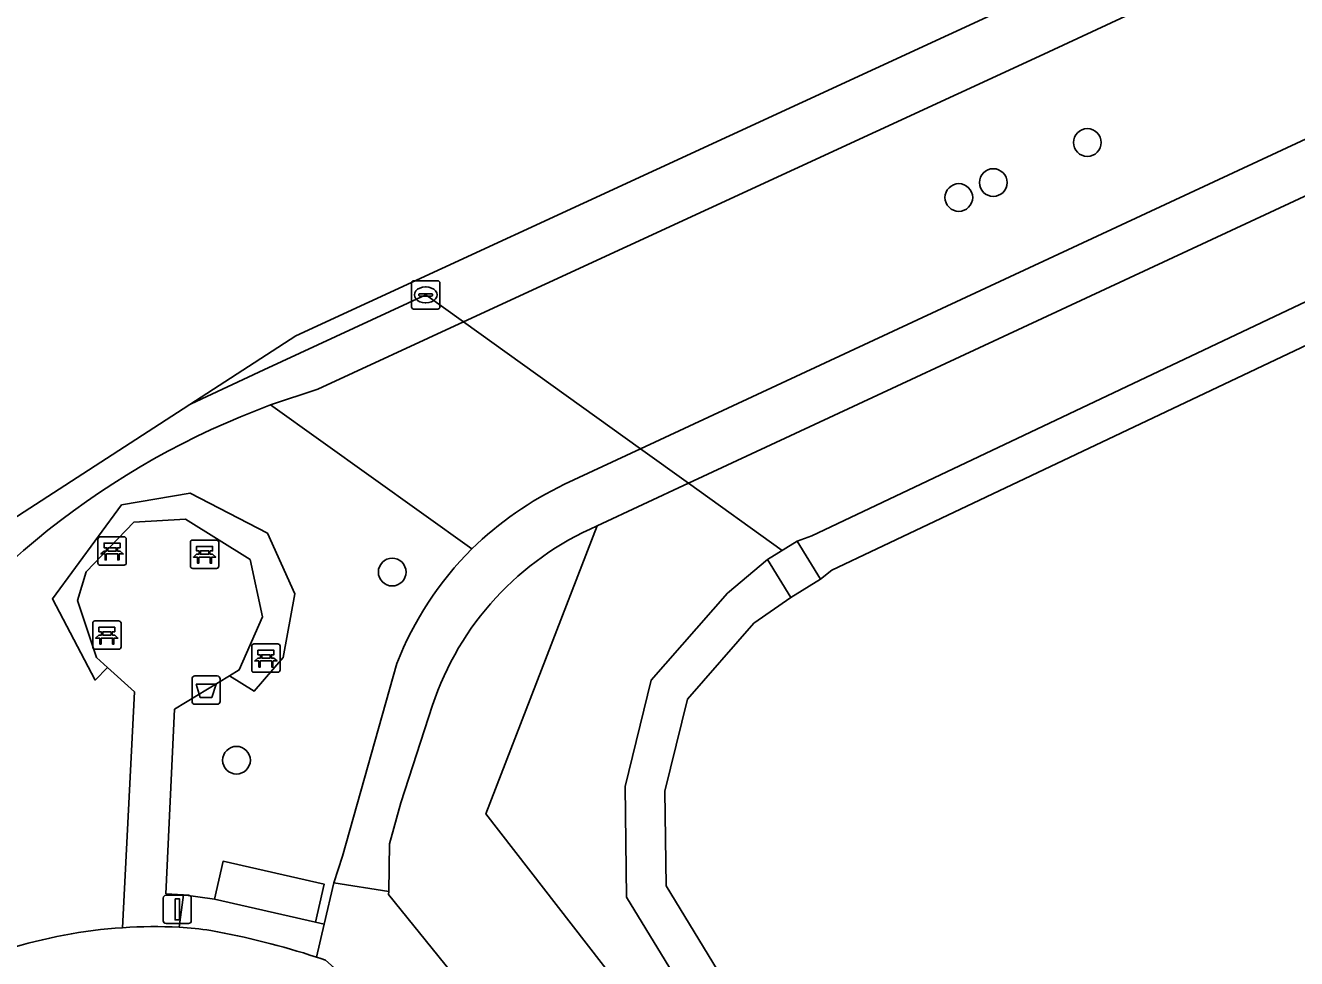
# Model space of a CAD drawing. Extents: x 163426 to 164192, y 380329 to 381641.
# Drawn here: x 163556.03 to 163600.88, y 381551.88 to 381584.8 of the extents above; entities that cross this region are included whole.
import ezdxf

# ---------------------------------------------------------------- set-up
doc = ezdxf.new("R2010")
doc.units = 0
for name, color, linetype in [('IMGEO_Afvalbak', 7, 'Continuous'), ('IMGEO_Bank', 7, 'Continuous'), ('IMGEO_Boom', 7, 'Continuous'), ('IMGEO_Duiker', 7, 'Continuous'), ('IMGEO_Fietspad_gesloten', 7, 'Continuous'), ('IMGEO_Groenvoorziening', 7, 'Continuous'), ('IMGEO_Lichtmast', 7, 'Continuous'), ('IMGEO_Meer_plas_ven_vijver', 7, 'Continuous'), ('IMGEO_Oever', 7, 'Continuous'), ('IMGEO_Rijbaan_lokaal_open', 7, 'Continuous'), ('IMGEO_Rioolput', 7, 'Continuous'), ('IMGEO_Voetpad_gesloten', 7, 'Continuous'), ('IMGEO_Voetpad_halfverhard', 7, 'Continuous'), ('IMGEO_Voetpad_open', 7, 'Continuous')]:
    doc.layers.add(name, color=color, linetype=linetype)

msp = doc.modelspace()

# ---------------------------------------------------------------- linework, layer by layer
at = {"layer": 'IMGEO_Afvalbak'}
for p, q in [((163561.912, 381560.953), (163561.912, 381561.753)), ((163561.912, 381561.753), (163561.912, 381560.953)), ((163562.012, 381561.853), (163562.802, 381561.853)), ((163562.802, 381561.853), (163562.012, 381561.853)), ((163562.902, 381561.753), (163562.902, 381560.953)), ((163562.902, 381560.953), (163562.902, 381561.753)), ((163562.802, 381560.853), (163562.012, 381560.853)), ((163562.012, 381560.853), (163562.802, 381560.853))]:
    msp.add_line(p, q, dxfattribs=at)
msp.add_lwpolyline([(163562.055, 381561.567), (163562.759, 381561.567), (163562.61, 381561.097), (163562.204, 381561.097), (163562.055, 381561.567)], dxfattribs=at)
for centre, start, end in [((163562.012, 381561.753), 90, 180), ((163562.012, 381561.753), 90, 180), ((163562.802, 381561.753), 0, 90), ((163562.802, 381561.753), 360, 90), ((163562.012, 381560.953), 180, 270), ((163562.012, 381560.953), 180, 270), ((163562.802, 381560.953), 270, 0), ((163562.802, 381560.953), 270, 0)]:
    msp.add_arc(centre, 0.1, start, end, dxfattribs=at)
at = {"layer": 'IMGEO_Bank'}
for p, q in [((163558.592, 381565.836), (163558.592, 381566.677)), ((163558.592, 381566.677), (163558.592, 381565.836)), ((163558.667, 381566.761), (163559.508, 381566.761)), ((163559.508, 381566.761), (163558.667, 381566.761)), ((163559.592, 381566.686), (163559.592, 381565.845)), ((163559.592, 381565.845), (163559.592, 381566.686)), ((163561.855, 381565.722), (163561.855, 381566.563)), ((163561.855, 381566.563), (163561.855, 381565.722)), ((163561.93, 381566.647), (163562.771, 381566.647)), ((163562.771, 381566.647), (163561.93, 381566.647)), ((163562.855, 381566.572), (163562.855, 381565.731)), ((163562.855, 381565.731), (163562.855, 381566.572)), ((163559.289, 381566.159), (163558.896, 381566.159)), ((163558.901, 381566.267), (163558.901, 381566.373)), ((163558.945, 381566.373), (163558.945, 381566.267)), ((163559.233, 381566.379), (163558.951, 381566.379)), ((163558.951, 381566.261), (163559.233, 381566.261)), ((163559.239, 381566.267), (163559.239, 381566.373)), ((163559.283, 381566.373), (163559.283, 381566.267)), ((163562.552, 381566.045), (163562.159, 381566.045)), ((163562.164, 381566.153), (163562.164, 381566.259)), ((163562.208, 381566.259), (163562.208, 381566.153)), ((163562.496, 381566.265), (163562.214, 381566.265)), ((163562.214, 381566.147), (163562.496, 381566.147)), ((163562.502, 381566.153), (163562.502, 381566.259)), ((163562.546, 381566.259), (163562.546, 381566.153)), ((163559.517, 381565.761), (163558.676, 381565.761)), ((163558.676, 381565.761), (163559.517, 381565.761)), ((163562.78, 381565.647), (163561.939, 381565.647)), ((163561.939, 381565.647), (163562.78, 381565.647)), ((163558.408, 381562.869), (163558.408, 381563.71)), ((163558.408, 381563.71), (163558.408, 381562.869)), ((163558.483, 381563.794), (163559.324, 381563.794)), ((163559.324, 381563.794), (163558.483, 381563.794)), ((163559.408, 381563.719), (163559.408, 381562.878)), ((163559.408, 381562.878), (163559.408, 381563.719)), ((163558.717, 381563.3), (163558.717, 381563.406)), ((163558.761, 381563.406), (163558.761, 381563.3)), ((163559.049, 381563.412), (163558.767, 381563.412)), ((163558.767, 381563.294), (163559.049, 381563.294)), ((163559.055, 381563.3), (163559.055, 381563.406)), ((163559.099, 381563.406), (163559.099, 381563.3)), ((163559.105, 381563.192), (163558.712, 381563.192)), ((163564.02, 381562.058), (163564.02, 381562.899)), ((163564.02, 381562.899), (163564.02, 381562.058)), ((163564.095, 381562.983), (163564.936, 381562.983)), ((163564.936, 381562.983), (163564.095, 381562.983)), ((163565.02, 381562.908), (163565.02, 381562.067)), ((163565.02, 381562.067), (163565.02, 381562.908)), ((163559.333, 381562.794), (163558.492, 381562.794)), ((163558.492, 381562.794), (163559.333, 381562.794)), ((163564.717, 381562.381), (163564.324, 381562.381)), ((163564.329, 381562.489), (163564.329, 381562.595)), ((163564.373, 381562.595), (163564.373, 381562.489)), ((163564.661, 381562.601), (163564.379, 381562.601)), ((163564.379, 381562.483), (163564.661, 381562.483)), ((163564.667, 381562.489), (163564.667, 381562.595)), ((163564.711, 381562.595), (163564.711, 381562.489)), ((163564.945, 381561.983), (163564.104, 381561.983)), ((163564.104, 381561.983), (163564.945, 381561.983))]:
    msp.add_line(p, q, dxfattribs=at)
for points in [[(163558.895, 381566.379), (163558.809, 381566.379), (163558.809, 381566.54), (163559.372, 381566.54), (163559.372, 381566.379), (163559.289, 381566.379)], [(163562.158, 381566.265), (163562.072, 381566.265), (163562.072, 381566.426), (163562.635, 381566.426), (163562.635, 381566.265), (163562.552, 381566.265)], [(163558.839, 381566.159), (163558.697, 381566.159), (163558.809, 381566.261), (163558.895, 381566.261)], [(163558.889, 381566.152), (163558.889, 381565.945), (163558.846, 381565.945), (163558.846, 381566.152)], [(163559.289, 381566.261), (163559.372, 381566.261), (163559.484, 381566.159), (163559.345, 381566.159)], [(163559.339, 381566.152), (163559.339, 381565.945), (163559.295, 381565.945), (163559.295, 381566.152)], [(163562.102, 381566.045), (163561.96, 381566.045), (163562.072, 381566.147), (163562.158, 381566.147)], [(163562.152, 381566.038), (163562.152, 381565.831), (163562.109, 381565.831), (163562.109, 381566.038)], [(163562.552, 381566.147), (163562.635, 381566.147), (163562.747, 381566.045), (163562.608, 381566.045)], [(163562.602, 381566.038), (163562.602, 381565.831), (163562.558, 381565.831), (163562.558, 381566.038)], [(163558.655, 381563.192), (163558.513, 381563.192), (163558.625, 381563.294), (163558.711, 381563.294)], [(163558.711, 381563.412), (163558.625, 381563.412), (163558.625, 381563.573), (163559.188, 381563.573), (163559.188, 381563.412), (163559.105, 381563.412)], [(163559.105, 381563.294), (163559.188, 381563.294), (163559.3, 381563.192), (163559.161, 381563.192)], [(163558.705, 381563.185), (163558.705, 381562.978), (163558.662, 381562.978), (163558.662, 381563.185)], [(163559.155, 381563.185), (163559.155, 381562.978), (163559.111, 381562.978), (163559.111, 381563.185)], [(163564.267, 381562.381), (163564.125, 381562.381), (163564.237, 381562.483), (163564.323, 381562.483)], [(163564.323, 381562.601), (163564.237, 381562.601), (163564.237, 381562.762), (163564.8, 381562.762), (163564.8, 381562.601), (163564.717, 381562.601)], [(163564.317, 381562.374), (163564.317, 381562.167), (163564.274, 381562.167), (163564.274, 381562.374)], [(163564.717, 381562.483), (163564.8, 381562.483), (163564.912, 381562.381), (163564.773, 381562.381)], [(163564.767, 381562.374), (163564.767, 381562.167), (163564.723, 381562.167), (163564.723, 381562.374)]]:
    msp.add_lwpolyline(points, dxfattribs=at)
for centre, radius, start, end in [((163558.67, 381566.683), 0.0779, 92.4484, 184.2845), ((163558.67, 381566.683), 0.0779, 92.4484, 184.2845), ((163559.514, 381566.683), 0.0779, 2.4484, 94.2845), ((163559.514, 381566.683), 0.0779, 2.4484, 94.2845), ((163561.933, 381566.569), 0.0779, 92.4484, 184.2845), ((163561.933, 381566.569), 0.0779, 92.4484, 184.2845), ((163562.777, 381566.569), 0.0779, 2.4484, 94.2845), ((163562.777, 381566.569), 0.0779, 2.4484, 94.2845), ((163558.839, 381566.152), 0.00671, 2.8957, 87.1043), ((163558.896, 381566.152), 0.00671, 92.8957, 177.1043), ((163558.894, 381566.372), 0.00671, 2.8957, 87.1043), ((163558.894, 381566.268), 0.00671, 272.8957, 357.1043), ((163558.951, 381566.372), 0.00671, 92.8957, 177.1043), ((163558.951, 381566.268), 0.00671, 182.8957, 267.1043), ((163559.233, 381566.372), 0.00671, 2.8957, 87.1043), ((163559.233, 381566.268), 0.00671, 272.8957, 357.1043), ((163559.29, 381566.372), 0.00671, 92.8957, 177.1043), ((163559.29, 381566.268), 0.00671, 182.8957, 267.1043), ((163559.288, 381566.152), 0.00671, 2.8957, 87.1043), ((163559.345, 381566.152), 0.00671, 92.8957, 177.1043), ((163562.102, 381566.038), 0.00671, 2.8957, 87.1043), ((163562.159, 381566.038), 0.00671, 92.8957, 177.1043), ((163562.157, 381566.258), 0.00671, 2.8957, 87.1043), ((163562.157, 381566.154), 0.00671, 272.8957, 357.1043), ((163562.214, 381566.258), 0.00671, 92.8957, 177.1043), ((163562.214, 381566.154), 0.00671, 182.8957, 267.1043), ((163562.496, 381566.258), 0.00671, 2.8957, 87.1043), ((163562.496, 381566.154), 0.00671, 272.8957, 357.1043), ((163562.553, 381566.258), 0.00671, 92.8957, 177.1043), ((163562.553, 381566.154), 0.00671, 182.8957, 267.1043), ((163562.551, 381566.038), 0.00671, 2.8957, 87.1043), ((163562.608, 381566.038), 0.00671, 92.8957, 177.1043), ((163558.67, 381565.839), 0.0779, 182.4484, 274.2845), ((163558.67, 381565.839), 0.0779, 182.4484, 274.2845), ((163559.514, 381565.839), 0.0779, 272.4484, 4.2845), ((163559.514, 381565.839), 0.0779, 272.4484, 4.2845), ((163561.933, 381565.725), 0.0779, 182.4484, 274.2845), ((163561.933, 381565.725), 0.0779, 182.4484, 274.2845), ((163562.777, 381565.725), 0.0779, 272.4484, 4.2845), ((163562.777, 381565.725), 0.0779, 272.4484, 4.2845), ((163558.486, 381563.716), 0.0779, 92.4484, 184.2845), ((163558.486, 381563.716), 0.0779, 92.4484, 184.2845), ((163559.33, 381563.716), 0.0779, 2.4484, 94.2845), ((163559.33, 381563.716), 0.0779, 2.4484, 94.2845), ((163558.71, 381563.405), 0.00671, 2.8957, 87.1043), ((163558.71, 381563.301), 0.00671, 272.8957, 357.1043), ((163558.767, 381563.405), 0.00671, 92.8957, 177.1043), ((163558.767, 381563.301), 0.00671, 182.8957, 267.1043), ((163559.049, 381563.405), 0.00671, 2.8957, 87.1043), ((163559.049, 381563.301), 0.00671, 272.8957, 357.1043), ((163559.106, 381563.405), 0.00671, 92.8957, 177.1043), ((163559.106, 381563.301), 0.00671, 182.8957, 267.1043), ((163558.486, 381562.872), 0.0779, 182.4484, 274.2845), ((163558.486, 381562.872), 0.0779, 182.4484, 274.2845), ((163558.655, 381563.185), 0.00671, 2.8957, 87.1043), ((163558.712, 381563.185), 0.00671, 92.8957, 177.1043), ((163559.104, 381563.185), 0.00671, 2.8957, 87.1043), ((163559.161, 381563.185), 0.00671, 92.8957, 177.1043), ((163559.33, 381562.872), 0.0779, 272.4484, 4.2845), ((163559.33, 381562.872), 0.0779, 272.4484, 4.2845), ((163564.098, 381562.905), 0.0779, 92.4484, 184.2845), ((163564.098, 381562.905), 0.0779, 92.4484, 184.2845), ((163564.942, 381562.905), 0.0779, 2.4484, 94.2845), ((163564.942, 381562.905), 0.0779, 2.4484, 94.2845), ((163564.267, 381562.374), 0.00671, 2.8957, 87.1043), ((163564.324, 381562.374), 0.00671, 92.8957, 177.1043), ((163564.322, 381562.594), 0.00671, 2.8957, 87.1043), ((163564.322, 381562.49), 0.00671, 272.8957, 357.1043), ((163564.379, 381562.594), 0.00671, 92.8957, 177.1043), ((163564.379, 381562.49), 0.00671, 182.8957, 267.1043), ((163564.661, 381562.594), 0.00671, 2.8957, 87.1043), ((163564.661, 381562.49), 0.00671, 272.8957, 357.1043), ((163564.718, 381562.594), 0.00671, 92.8957, 177.1043), ((163564.718, 381562.49), 0.00671, 182.8957, 267.1043), ((163564.716, 381562.374), 0.00671, 2.8957, 87.1043), ((163564.773, 381562.374), 0.00671, 92.8957, 177.1043), ((163564.098, 381562.061), 0.0779, 182.4484, 274.2845), ((163564.098, 381562.061), 0.0779, 182.4484, 274.2845), ((163564.942, 381562.061), 0.0779, 272.4484, 4.2845), ((163564.942, 381562.061), 0.0779, 272.4484, 4.2845)]:
    msp.add_arc(centre, radius, start, end, dxfattribs=at)
at = {"layer": 'IMGEO_Boom'}
for centre in [(163593.501, 381580.671), (163590.18, 381579.259), (163588.965, 381578.731), (163568.975, 381565.517), (163563.481, 381558.881)]:
    msp.add_circle(centre, 0.489, dxfattribs=at)
at = {"layer": 'IMGEO_Duiker'}
msp.add_lwpolyline([(163561.879, 381571.455), (163564.447, 381572.647), (163570.157, 381575.296), (163571.488, 381574.342), (163577.737, 381569.865), (163579.433, 381568.65), (163582.736, 381566.284)], dxfattribs=at)
at = {"layer": 'IMGEO_Fietspad_gesloten'}
msp.add_lwpolyline([(163564.682, 381571.415), (163566.348, 381571.972), (163571.488, 381574.342), (163591.81, 381583.712), (163684.056, 381626.623), (163695.497, 381631.947), (163699.488, 381633.758), (163699.012, 381634.766), (163698.937, 381634.925), (163698.765, 381635.29), (163698.633, 381635.569), (163629.353, 381603.27), (163565.58, 381573.848), (163553.673, 381566.151), (163541.96, 381547.779), (163541.014, 381541.258)], dxfattribs=at)
msp.add_arc((163574.529, 381544.748), 28.426, 110.2666, 146.7462, dxfattribs=at)
at = {"layer": 'IMGEO_Groenvoorziening'}
for points in [[(163707.902, 381636.861), (163708.179, 381635.81), (163707.075, 381635.462), (163703.131, 381633.724), (163698.864, 381631.749), (163695.96, 381631.023), (163695.644, 381631.986), (163695.497, 381631.947), (163684.056, 381626.623), (163591.81, 381583.712), (163571.488, 381574.342), (163566.348, 381571.972), (163564.682, 381571.415), (163571.784, 381566.333)], [(163601.451, 381548.263), (163600.104, 381548.263), (163596.432, 381545.697), (163592.342, 381544.442), (163588.549, 381544.278), (163584.327, 381545.317), (163581.484, 381547.764), (163579.292, 381550.694), (163577.241, 381554.049), (163577.19, 381557.952), (163578.115, 381561.703), (163580.803, 381564.769), (163582.211, 381565.959), (163583.262, 381566.608), (163583.779, 381566.8), (163690.08, 381617.2)], [(163575.051, 381568.614), (163577.737, 381569.865), (163670.463, 381613.06)], [(163671.395, 381611.482), (163579.433, 381568.65), (163576.212, 381567.15), (163572.276, 381556.988), (163581.917, 381544.561), (163586.667, 381542.254), (163593.105, 381541.953), (163599.356, 381544.373), (163603.619, 381548.679)], [(163571.784, 381566.333), (163564.682, 381571.415)], [(163559.883, 381561.289), (163558.93, 381562.153), (163558.496, 381561.708), (163556.986, 381564.574), (163559.425, 381567.889), (163561.846, 381568.306), (163564.581, 381566.887), (163565.538, 381564.752), (163565.133, 381562.499), (163564.101, 381561.314), (163563.238, 381561.859), (163561.296, 381560.676), (163560.989, 381554.173), (163561.608, 381554.132), (163562.704, 381553.975), (163563.01, 381555.317), (163566.578, 381554.504), (163566.273, 381553.162), (163566.57, 381553.094), (163566.917, 381554.559), (163567.217, 381555.501), (163569.144, 381562.296)], [(163614.347, 381548.1), (163616.328, 381548.375), (163614.182, 381563.85), (163614.102, 381564.36), (163611.954, 381563.392), (163608.466, 381559.545), (163603.619, 381548.679), (163599.356, 381544.373), (163593.105, 381541.953), (163586.667, 381542.254), (163581.917, 381544.561), (163572.276, 381556.988), (163576.212, 381567.15)], [(163559.465, 381552.973), (163559.883, 381561.289)], [(163570.394, 381560.82), (163569.284, 381557.383), (163568.878, 381555.928), (163568.853, 381554.25), (163568.84, 381554.139), (163573.268, 381548.673), (163585.79, 381537.481), (163586.77, 381536.706)]]:
    msp.add_lwpolyline(points, dxfattribs=at)
msp.add_lwpolyline([(163564.101, 381561.314), (163565.133, 381562.499), (163565.538, 381564.752), (163564.581, 381566.887), (163561.846, 381568.306), (163559.425, 381567.889), (163556.986, 381564.574), (163558.496, 381561.708), (163558.93, 381562.153), (163558.548, 381562.499), (163557.876, 381564.513), (163558.18, 381565.526), (163559.861, 381567.282), (163561.682, 381567.383), (163563.968, 381565.961), (163564.397, 381563.935), (163563.581, 381562.068), (163563.238, 381561.859)], close=True, dxfattribs=at)
for centre, radius, start, end in [((163574.529, 381544.748), 28.426, 110.2666, 146.7462), ((163580.402, 381557.47), 12.362, 115.6482, 134.1969), ((163580.392, 381557.469), 10.545, 113.3546, 161.4722), ((163579.972, 381558.097), 11.614, 134.832, 158.8026), ((163560.627, 381535.558), 17.454, 93.8174, 107.488)]:
    msp.add_arc(centre, radius, start, end, dxfattribs=at)
at = {"layer": 'IMGEO_Lichtmast'}
for p, q in [((163560.896, 381553.22), (163560.896, 381554.02)), ((163560.896, 381554.02), (163560.896, 381553.22)), ((163560.996, 381554.12), (163561.786, 381554.12)), ((163561.786, 381554.12), (163560.996, 381554.12)), ((163561.886, 381554.02), (163561.886, 381553.22)), ((163561.886, 381553.22), (163561.886, 381554.02)), ((163561.786, 381553.12), (163560.996, 381553.12)), ((163560.996, 381553.12), (163561.786, 381553.12))]:
    msp.add_line(p, q, dxfattribs=at)
msp.add_lwpolyline([(163561.316, 381553.995), (163561.466, 381553.995), (163561.466, 381553.245), (163561.316, 381553.245), (163561.316, 381553.995)], dxfattribs=at)
for centre, start, end in [((163560.996, 381554.02), 90, 180), ((163560.996, 381554.02), 90, 180), ((163561.786, 381554.02), 0, 90), ((163561.786, 381554.02), 360, 90), ((163560.996, 381553.22), 180, 270), ((163560.996, 381553.22), 180, 270), ((163561.786, 381553.22), 270, 0), ((163561.786, 381553.22), 270, 0)]:
    msp.add_arc(centre, 0.1, start, end, dxfattribs=at)
at = {"layer": 'IMGEO_Meer_plas_ven_vijver'}
msp.add_lwpolyline([(163690.635, 381615.914), (163584.486, 381565.587), (163584.088, 381565.27), (163583.037, 381564.621), (163581.739, 381563.713), (163579.393, 381561.037), (163578.592, 381557.791), (163578.636, 381554.451), (163580.452, 381551.48), (163582.513, 381548.725), (163584.987, 381546.596), (163588.689, 381545.685), (163592.109, 381545.833), (163595.979, 381547.007), (163599.211, 381549.343), (163601.07, 381549.282)], dxfattribs=at)
at = {"layer": 'IMGEO_Oever'}
for points in [[(163690.08, 381617.2), (163583.779, 381566.8), (163583.262, 381566.608), (163584.088, 381565.27), (163584.486, 381565.587), (163690.635, 381615.914)], [(163580.452, 381551.48), (163578.636, 381554.451), (163578.592, 381557.791), (163579.393, 381561.037), (163581.739, 381563.713), (163583.037, 381564.621), (163582.211, 381565.959), (163580.803, 381564.769), (163578.115, 381561.703), (163577.19, 381557.952), (163577.241, 381554.049), (163579.292, 381550.694)]]:
    msp.add_lwpolyline(points, dxfattribs=at)
at = {"layer": 'IMGEO_Rijbaan_lokaal_open'}
msp.add_lwpolyline([(163566.618, 381551.831), (163566.46, 381551.884), (163566.302, 381551.936)], dxfattribs=at)
for centre, radius, start, end in [((163560.627, 381535.558), 17.454, 93.8174, 107.488), ((163560.621, 381535.28), 17.731, 87.2974, 93.7381), ((163560.859, 381541.764), 11.243, 81.2139, 86.9494), ((163557.349, 381524.273), 29.076, 72.0665, 79.644)]:
    msp.add_arc(centre, radius, start, end, dxfattribs=at)
at = {"layer": 'IMGEO_Rioolput'}
for p, q in [((163569.656, 381574.87), (163569.656, 381575.722)), ((163569.731, 381575.796), (163570.583, 381575.796)), ((163570.144, 381575.576), (163570.169, 381575.576)), ((163570.657, 381575.722), (163570.657, 381574.87)), ((163569.915, 381575.29), (163569.915, 381575.302)), ((163570.353, 381575.253), (163569.955, 381575.253)), ((163569.958, 381575.339), (163570.356, 381575.339)), ((163570.167, 381575.016), (163570.142, 381575.016)), ((163570.399, 381575.302), (163570.399, 381575.29)), ((163570.583, 381574.796), (163569.731, 381574.796))]:
    msp.add_line(p, q, dxfattribs=at)
for points in [[(163569.656, 381574.87), (163569.656, 381575.722)], [(163569.731, 381575.796), (163570.583, 381575.796)], [(163570.657, 381575.722), (163570.657, 381574.87)], [(163570.583, 381574.796), (163569.731, 381574.796)]]:
    msp.add_lwpolyline(points, dxfattribs=at)
for centre, radius, start, end in [((163569.733, 381575.72), 0.0765, 91.552, 178.448), ((163569.733, 381575.72), 0.0765, 91.552, 178.448), ((163570.581, 381575.72), 0.0765, 1.552, 88.448), ((163570.581, 381575.72), 0.0765, 1.552, 88.448), ((163569.955, 381575.299), 0.0403, 85.8775, 175.7526), ((163569.952, 381575.289), 0.0366, 178.938, 274.7102), ((163570.356, 381575.296), 0.043, 264.8664, 352.4533), ((163570.36, 381575.301), 0.0386, 1.7309, 96.639), ((163569.733, 381574.872), 0.0765, 181.552, 268.448), ((163569.733, 381574.872), 0.0765, 181.552, 268.448), ((163570.581, 381574.872), 0.0765, 271.552, 358.448), ((163570.581, 381574.872), 0.0765, 271.552, 358.448)]:
    msp.add_arc(centre, radius, start, end, dxfattribs=at)
for centre, major_axis, ratio, start_param, end_param in [((163570.143, 381575.296), (-0.387, 0.002), 0.722429, 4.712389, 7.853982), ((163570.168, 381575.296), (-0.39, 0.002), 0.717154, 1.570796, 4.712389)]:
    msp.add_ellipse(centre, major_axis=major_axis, ratio=ratio, start_param=start_param, end_param=end_param, dxfattribs=at)
at = {"layer": 'IMGEO_Voetpad_gesloten'}
msp.add_lwpolyline([(163562.704, 381553.975), (163566.273, 381553.162), (163566.578, 381554.504), (163563.01, 381555.317)], close=True, dxfattribs=at)
at = {"layer": 'IMGEO_Voetpad_halfverhard'}
for points in [[(163710.427, 381631.648), (163706.535, 381629.838), (163701.464, 381627.479), (163670.463, 381613.06), (163577.737, 381569.865), (163575.051, 381568.614)], [(163576.212, 381567.15), (163579.433, 381568.65), (163671.395, 381611.482), (163691.226, 381620.726), (163700.828, 381625.182), (163705.853, 381627.514), (163711.369, 381630.074)], [(163561.457, 381552.991), (163561.608, 381554.132), (163560.989, 381554.173), (163561.296, 381560.676), (163563.238, 381561.859), (163563.581, 381562.068), (163564.397, 381563.935), (163563.968, 381565.961), (163561.682, 381567.383), (163559.861, 381567.282), (163558.18, 381565.526), (163557.876, 381564.513), (163558.548, 381562.499), (163558.93, 381562.153), (163559.883, 381561.289), (163559.465, 381552.973)], [(163569.144, 381562.296), (163567.217, 381555.501), (163566.917, 381554.559), (163568.853, 381554.25), (163568.878, 381555.928), (163569.284, 381557.383), (163570.394, 381560.82)]]:
    msp.add_lwpolyline(points, dxfattribs=at)
for centre, radius, start, end in [((163580.402, 381557.47), 12.362, 115.6482, 134.1969), ((163580.392, 381557.469), 10.545, 113.3546, 161.4722), ((163579.972, 381558.097), 11.614, 134.832, 158.8026), ((163560.621, 381535.28), 17.731, 87.2974, 93.7381)]:
    msp.add_arc(centre, radius, start, end, dxfattribs=at)
at = {"layer": 'IMGEO_Voetpad_open'}
msp.add_lwpolyline([(163582.211, 381565.959), (163583.037, 381564.621), (163584.088, 381565.27), (163583.262, 381566.608)], close=True, dxfattribs=at)
for points in [[(163586.77, 381536.706), (163585.79, 381537.481), (163573.268, 381548.673), (163568.84, 381554.139), (163568.853, 381554.25), (163566.917, 381554.559), (163566.57, 381553.094), (163566.302, 381551.936), (163566.46, 381551.884), (163566.618, 381551.831), (163584.572, 381535.958)], [(163566.57, 381553.094), (163566.273, 381553.162), (163562.704, 381553.975), (163561.608, 381554.132), (163561.457, 381552.991)], [(163566.302, 381551.936), (163566.57, 381553.094)]]:
    msp.add_lwpolyline(points, dxfattribs=at)
for centre, radius, start, end in [((163560.859, 381541.764), 11.243, 81.2139, 86.9494), ((163557.349, 381524.273), 29.076, 72.0665, 79.644)]:
    msp.add_arc(centre, radius, start, end, dxfattribs=at)

doc.saveas('drawing.dxf')
